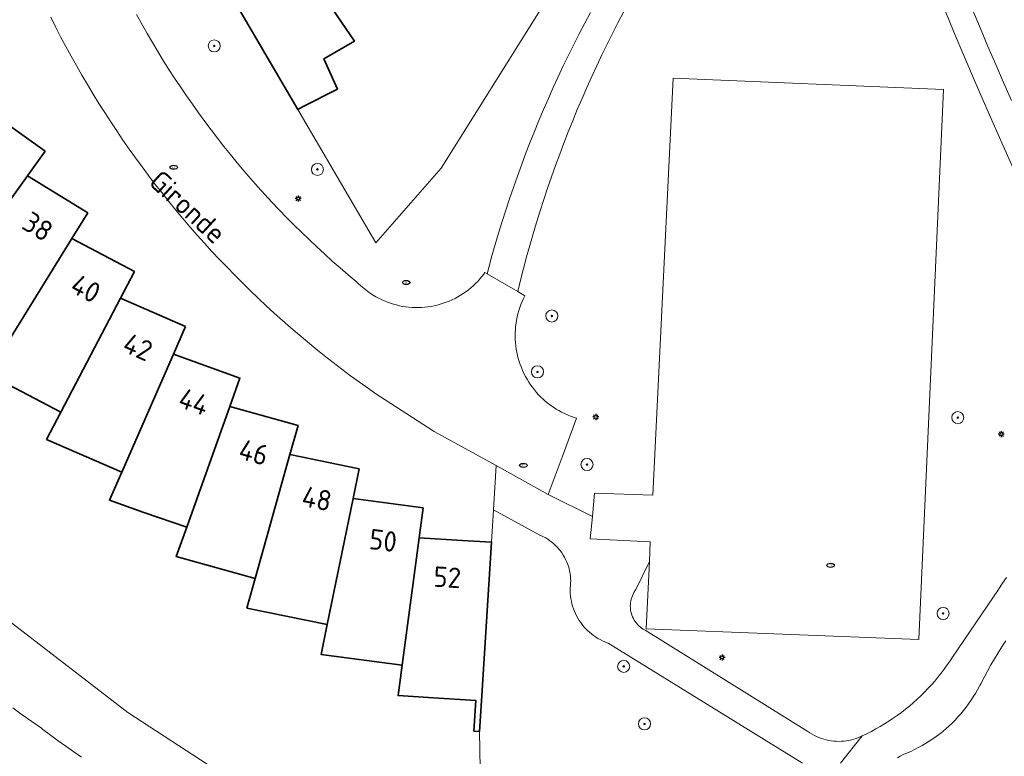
# Model space of a CAD drawing. Header units: metres. Extents: x 152610 to 160096, y 456114 to 462495.
# Tile 561 of 656: x 158316 to 158381, y 460803 to 460852. Entities that reach past the tile are written whole.
import ezdxf
from ezdxf.enums import TextEntityAlignment as Align

# ---------------------------------------------------------------- set-up
doc = ezdxf.new("R2010")
doc.units = ezdxf.units.M
doc.header["$LTSCALE"] = 0.5
doc.layers.get('0').update_dxf_attribs({"linetype": 'CONTINUOUS'})
for name, color, linetype, lineweight in [('B-PV-GR-BOOM-S', 251, 'CONTINUOUS', 25), ('B-PV-GW-TALUD_KRUIN-G', 251, 'CONTINUOUS', 18), ('B-PV-IE-MEUBILAIR-S', 251, 'CONTINUOUS', 25), ('B-PV-OG-BEBOUWING-GV', 6, 'CONTINUOUS', 35), ('B-PV-OG-BEBOUWING-T18', 1, 'CONTINUOUS', 18), ('B-PV-OG-TERREIN_BEGROEID-GV', 251, 'CONTINUOUS', 18), ('B-PV-OG-TOPOGRAFIE-T18', 1, 'CONTINUOUS', 18), ('B-PV-VH-GESLOTENVERHARDING_ASFALT-GV', 251, 'CONTINUOUS', 18), ('B-PV-VH-GESLOTENVERHARDING_BETON-GV', 251, 'CONTINUOUS', 18), ('B-PV-VH-HALFVERHARDING_GRAVEL-GV', 251, 'CONTINUOUS', 18), ('B-PV-VH-OPENVERHARDING_STRAATBAKSTEEN-GV', 251, 'CONTINUOUS', 18)]:
    doc.layers.add(name, color=color, linetype=linetype, lineweight=lineweight)
doc.styles.add('NLCS-ISO', font='NLCS-ISO.ttf')
doc.styles.add('NLCS-ISO-M750-T18', font='NLCS-ISO.ttf', dxfattribs={"height": 1.35})

# ---------------------------------------------------------------- blocks, each defined once
blk = doc.blocks.new('SIE-MEUBILAIR_PAAL_LICHTMAST-SO')
for points in [[(-0.62, 0), (-1, 0)], [(-0.71, 0.71), (-0.44, 0.44)], [(0, 1), (0, 0.62)], [(0.44, 0.44), (0.71, 0.71)], [(1, 0), (0.62, 0)], [(-0.71, -0.71), (-0.44, -0.44)], [(0, -0.62), (0, -1)], [(0.44, -0.44), (0.71, -0.71)]]:
    blk.add_lwpolyline(points)
blk.add_circle((0, 0), 0.5)
blk = doc.blocks.new('SIE-MEUBILAIR_PUT_RIOOLPUT-SO')
blk.add_ellipse((0, 0), major_axis=(1.25, 0), ratio=0.54)
at = {"style": 'NLCS-ISO'}
blk.add_text('ri', height=0.75, dxfattribs=at).set_placement((-0.04, 0.07), align=Align.MIDDLE_CENTER)
blk = doc.blocks.new('SGR-BOOM_GBKN-SO')
at = {"linetype": 'ByBlock', "lineweight": 18}
h = blk.add_hatch(color=0, dxfattribs=at)
h.dxf.hatch_style = 1
edge = h.paths.add_edge_path()
edge.add_arc((0, 0), 0.25, 0, 360)
at = {"color": 0, "linetype": 'ByBlock', "lineweight": 18}
for radius in [2, 0.25]:
    blk.add_circle((0, 0), radius, dxfattribs=at)
at = {"color": 0, "linetype": 'ByBlock', "lineweight": 18, "style": 'NLCS-ISO'}
blk.add_attdef('SOORT', (2.5, 0), '', height=1.5, dxfattribs=at)

msp = doc.modelspace()

# ---------------------------------------------------------------- linework, layer by layer
at = {"layer": 'B-PV-GW-TALUD_KRUIN-G', "flags": 128}
msp.add_lwpolyline([(158319.829, 460802.977), (158319.308, 460803.331), (158318.792, 460803.691), (158318.28, 460804.058), (158317.773, 460804.432), (158317.271, 460804.812), (158317.167, 460804.884), (158316.531, 460805.33), (158315.9, 460805.783), (158315.274, 460806.243)], dxfattribs=at)
at = {"layer": 'B-PV-OG-BEBOUWING-GV', "flags": 128}
for points in [[(158336.76, 460852.083), (158331.944, 460859.128), (158329.481, 460857.689), (158327.81, 460856.71), (158334.153, 460845.868), (158334.462, 460846.051), (158336.775, 460847.215), (158335.874, 460849.221), (158337.903, 460850.41)], [(158317.416, 460843.106), (158313.607, 460845.839), (158308.161, 460839.272), (158306.869, 460837.714), (158311.278, 460834.55), (158316.251, 460841.482)], [(158320.24, 460839.022), (158316.251, 460841.482), (158311.278, 460834.55), (158310.097, 460832.905), (158314.713, 460830.058), (158319.191, 460837.32)], [(158323.344, 460835.145), (158319.191, 460837.32), (158314.713, 460830.058), (158313.651, 460828.335), (158318.457, 460825.818), (158322.417, 460833.374)], [(158326.711, 460831.494), (158322.417, 460833.374), (158318.457, 460825.818), (158317.517, 460824.024), (158322.489, 460821.848), (158325.91, 460829.663)], [(158323.955, 460819.18), (158326.801, 460818.213), (158329.654, 460826.205), (158330.325, 460828.088), (158325.91, 460829.663), (158322.489, 460821.848), (158321.677, 460819.993)], [(158331.331, 460814.801), (158333.63, 460823.017), (158334.169, 460824.942), (158329.654, 460826.205), (158326.801, 460818.213), (158326.106, 460816.264)], [(158338.222, 460822.072), (158333.63, 460823.017), (158331.331, 460814.801), (158330.786, 460812.853), (158336.101, 460811.759), (158337.817, 460820.114), (158337.82, 460820.114)], [(158342.466, 460819.492), (158337.82, 460820.114), (158337.817, 460820.114), (158336.101, 460811.759), (158335.693, 460809.776), (158341.068, 460809.056), (158342.199, 460817.512), (158342.202, 460817.512)], [(158345.045, 460817.335), (158342.202, 460817.512), (158342.199, 460817.512), (158341.068, 460809.056), (158340.8, 460807.05), (158343.144, 460806.9), (158345.957, 460806.724), (158345.829, 460804.703), (158346.188, 460804.68), (158346.316, 460806.702), (158346.98, 460817.21)]]:
    msp.add_lwpolyline(points, close=True, dxfattribs=at)
at = {"layer": 'B-PV-OG-TERREIN_BEGROEID-GV', "flags": 128}
for points in [[(158352.393, 460855.977), (158343.658, 460841.989), (158339.32, 460837.036), (158334.153, 460845.868), (158327.81, 460856.71)], [(158381.557, 460841.989), (158380.886, 460843.477), (158380.222, 460844.967), (158379.566, 460846.462), (158378.916, 460847.959), (158378.275, 460849.459), (158377.64, 460850.963), (158377.013, 460852.469)], [(158378.883, 460852.435), (158379.378, 460851.238), (158379.881, 460850.043), (158380.391, 460848.852), (158380.909, 460847.663), (158381.434, 460846.478)], [(158323.46, 460852.17), (158324.17, 460850.92), (158324.521, 460850.318), (158324.879, 460849.719), (158325.244, 460849.125), (158325.616, 460848.535), (158325.995, 460847.949), (158326.38, 460847.368), (158326.772, 460846.791), (158327.17, 460846.219), (158327.575, 460845.652), (158327.987, 460845.089), (158328.405, 460844.53), (158328.829, 460843.977), (158329.26, 460843.429), (158329.696, 460842.885), (158330.14, 460842.347), (158330.589, 460841.813), (158331.044, 460841.285), (158331.505, 460840.762), (158331.973, 460840.245), (158332.446, 460839.732), (158332.925, 460839.226), (158333.41, 460838.725), (158333.901, 460838.229), (158334.397, 460837.739), (158334.899, 460837.255), (158335.406, 460836.776), (158335.919, 460836.304), (158336.437, 460835.837), (158336.96, 460835.376), (158337.489, 460834.922), (158338.023, 460834.473), (158338.16, 460834.36), (158338.312, 460834.215), (158338.469, 460834.075), (158338.631, 460833.942), (158338.799, 460833.815), (158338.971, 460833.694), (158339.148, 460833.58), (158339.328, 460833.473), (158339.513, 460833.373), (158339.701, 460833.28), (158339.893, 460833.194), (158340.088, 460833.115), (158340.286, 460833.044), (158340.486, 460832.981), (158340.689, 460832.925), (158340.894, 460832.877), (158341.1, 460832.836), (158341.307, 460832.804), (158341.516, 460832.78), (158341.726, 460832.763), (158341.936, 460832.755), (158342.146, 460832.754), (158342.356, 460832.762), (158342.565, 460832.777), (158342.774, 460832.801), (158342.982, 460832.832), (158343.188, 460832.871), (158343.393, 460832.918), (158343.596, 460832.973), (158343.797, 460833.036), (158343.995, 460833.106), (158344.19, 460833.183), (158344.383, 460833.269), (158344.571, 460833.361), (158344.756, 460833.46), (158344.938, 460833.566), (158345.115, 460833.68), (158345.288, 460833.799), (158345.455, 460833.926), (158345.619, 460834.058), (158345.777, 460834.197), (158345.929, 460834.342), (158346.076, 460834.492), (158346.217, 460834.648), (158346.352, 460834.809), (158346.481, 460834.975), (158346.55, 460835.07), (158346.696, 460834.985), (158346.808, 460835.407), (158347.018, 460836.171), (158347.236, 460836.933), (158347.461, 460837.692), (158347.694, 460838.449), (158347.935, 460839.204), (158348.183, 460839.956), (158348.439, 460840.706), (158348.702, 460841.453), (158348.973, 460842.198), (158349.251, 460842.939), (158349.537, 460843.678), (158349.83, 460844.414), (158350.131, 460845.147), (158350.439, 460845.877), (158350.754, 460846.603), (158351.077, 460847.327), (158351.407, 460848.047), (158351.744, 460848.764), (158352.089, 460849.477), (158352.44, 460850.187), (158352.799, 460850.893), (158353.165, 460851.595), (158353.538, 460852.294)], [(158355.733, 460852.331), (158355.365, 460851.627), (158355.003, 460850.919), (158354.649, 460850.208), (158354.301, 460849.493), (158353.961, 460848.775), (158353.629, 460848.053), (158353.303, 460847.328), (158352.985, 460846.6), (158352.674, 460845.868), (158352.371, 460845.133), (158352.075, 460844.396), (158351.786, 460843.655), (158351.505, 460842.912), (158351.231, 460842.166), (158350.965, 460841.417), (158350.707, 460840.666), (158350.456, 460839.911), (158350.212, 460839.155), (158349.977, 460838.396), (158349.749, 460837.635), (158349.528, 460836.871), (158349.316, 460836.105), (158349.111, 460835.338), (158348.913, 460834.568), (158348.728, 460833.813), (158349.2, 460833.54), (158349.105, 460833.348), (158349.017, 460833.153), (158348.937, 460832.955), (158348.863, 460832.754), (158348.798, 460832.55), (158348.74, 460832.344), (158348.69, 460832.136), (158348.648, 460831.926), (158348.613, 460831.715), (158348.587, 460831.503), (158348.568, 460831.29), (158348.558, 460831.076), (158348.555, 460830.862), (158348.561, 460830.648), (158348.574, 460830.435), (158348.595, 460830.222), (158348.625, 460830.01), (158348.662, 460829.799), (158348.707, 460829.59), (158348.76, 460829.383), (158348.821, 460829.177), (158348.889, 460828.975), (158348.965, 460828.775), (158349.048, 460828.577), (158349.138, 460828.383), (158349.236, 460828.193), (158349.341, 460828.007), (158349.452, 460827.824), (158349.571, 460827.646), (158349.696, 460827.472), (158349.827, 460827.303), (158349.965, 460827.139), (158350.108, 460826.981), (158350.258, 460826.828), (158350.413, 460826.68), (158350.573, 460826.539), (158350.739, 460826.403), (158350.909, 460826.274), (158351.085, 460826.151), (158351.264, 460826.035), (158351.448, 460825.926), (158351.636, 460825.824), (158351.828, 460825.729), (158352.023, 460825.641), (158352.221, 460825.56), (158352.422, 460825.487), (158352.626, 460825.421), (158352.63, 460825.42), (158351.675, 460822.856), (158350.75, 460820.37), (158353.673, 460818.908), (158353.821, 460820.451), (158357.671, 460820.338), (158359.024, 460847.958), (158376.928, 460847.2), (158375.292, 460810.772), (158357.238, 460811.482), (158357.454, 460815.936), (158356.559, 460814.082), (158356.489, 460813.984), (158356.426, 460813.883), (158356.37, 460813.777), (158356.32, 460813.667), (158356.278, 460813.555), (158356.244, 460813.44), (158356.218, 460813.323), (158356.199, 460813.204), (158356.189, 460813.085), (158356.186, 460812.965), (158356.191, 460812.845), (158356.205, 460812.726), (158356.226, 460812.608), (158356.255, 460812.491), (158356.292, 460812.377), (158356.336, 460812.265), (158356.388, 460812.157), (158356.446, 460812.052), (158356.512, 460811.952), (158356.584, 460811.856), (158356.662, 460811.765), (158356.746, 460811.68), (158356.836, 460811.6), (158356.931, 460811.527), (158357.03, 460811.459), (158357.134, 460811.399), (158357.167, 460811.382), (158367.946, 460804.668), (158368.086, 460804.574), (158368.23, 460804.487), (158368.378, 460804.407), (158368.529, 460804.334), (158368.684, 460804.268), (158368.842, 460804.21), (158369.002, 460804.159), (158369.165, 460804.116), (158369.33, 460804.081), (158369.496, 460804.053), (158369.663, 460804.034), (158369.831, 460804.022), (158369.999, 460804.019), (158370.167, 460804.023), (158370.335, 460804.036), (158370.502, 460804.056), (158370.668, 460804.084), (158370.832, 460804.121), (158370.995, 460804.165), (158371.155, 460804.216), (158371.312, 460804.275), (158371.467, 460804.342), (158371.549, 460804.381), (158371.853, 460804.526), (158372.154, 460804.679), (158372.451, 460804.839), (158372.744, 460805.006), (158373.032, 460805.179), (158373.317, 460805.359), (158373.598, 460805.547), (158373.874, 460805.74), (158374.145, 460805.94), (158374.411, 460806.147), (158374.672, 460806.36), (158374.929, 460806.579), (158375.18, 460806.804), (158375.425, 460807.035), (158375.665, 460807.272), (158375.9, 460807.514), (158376.128, 460807.762), (158376.351, 460808.015), (158376.567, 460808.273), (158376.778, 460808.537), (158376.982, 460808.805), (158377.179, 460809.078), (158377.37, 460809.356), (158377.535, 460809.607), (158380.573, 460814.071), (158380.608, 460814.127), (158380.85, 460814.507), (158381.099, 460814.882)], [(158367.602, 460802.566), (158354.719, 460810.523), (158354.659, 460810.544), (158354.498, 460810.608), (158354.34, 460810.678), (158354.186, 460810.756), (158354.035, 460810.841), (158353.888, 460810.933), (158353.746, 460811.031), (158353.609, 460811.136), (158353.476, 460811.247), (158353.349, 460811.365), (158353.227, 460811.487), (158353.111, 460811.616), (158353.001, 460811.75), (158352.897, 460811.888), (158352.8, 460812.031), (158352.71, 460812.179), (158352.627, 460812.331), (158352.55, 460812.486), (158352.481, 460812.644), (158352.419, 460812.806), (158352.365, 460812.971), (158352.319, 460813.137), (158352.28, 460813.306), (158352.249, 460813.476), (158352.226, 460813.648), (158352.211, 460813.82), (158352.204, 460813.993), (158352.205, 460814.166), (158352.223, 460814.328), (158352.233, 460814.491), (158352.235, 460814.655), (158352.229, 460814.818), (158352.215, 460814.981), (158352.193, 460815.142), (158352.163, 460815.303), (158352.126, 460815.462), (158352.081, 460815.619), (158352.028, 460815.773), (158351.967, 460815.925), (158351.899, 460816.074), (158351.824, 460816.219), (158351.742, 460816.36), (158351.653, 460816.497), (158351.558, 460816.63), (158351.456, 460816.758), (158351.348, 460816.88), (158351.234, 460816.997), (158351.115, 460817.109), (158350.99, 460817.214), (158350.86, 460817.313), (158350.726, 460817.406), (158350.587, 460817.492), (158350.444, 460817.571), (158350.298, 460817.643), (158350.148, 460817.708), (158350.143, 460817.71), (158347.116, 460819.361), (158346.98, 460817.21), (158346.316, 460806.702), (158346.188, 460804.68), (158346.359, 460796.062)], [(158334.433, 460798.416), (158322.886, 460805.936), (158312.194, 460814.164)], [(158381.053, 460810.675), (158380.797, 460810.282), (158380.548, 460809.886), (158380.306, 460809.485), (158380.071, 460809.08), (158379.842, 460808.67), (158379.621, 460808.258), (158379.407, 460807.841), (158379.342, 460807.712), (158379.326, 460807.68), (158379.193, 460807.436), (158379.054, 460807.195), (158378.908, 460806.958), (158378.755, 460806.726), (158378.595, 460806.498), (158378.429, 460806.274), (158378.257, 460806.056), (158378.078, 460805.843), (158377.894, 460805.635), (158377.703, 460805.432), (158377.507, 460805.234), (158377.305, 460805.043), (158377.098, 460804.858), (158376.885, 460804.678), (158376.668, 460804.505), (158376.445, 460804.338), (158376.218, 460804.177), (158375.986, 460804.023), (158375.75, 460803.876), (158375.51, 460803.735), (158375.266, 460803.602), (158375.018, 460803.476), (158374.767, 460803.356), (158374.512, 460803.245), (158374.254, 460803.14), (158374.069, 460803.037), (158373.887, 460802.927)], [(158319.829, 460802.977), (158319.308, 460803.331), (158318.792, 460803.691), (158318.28, 460804.058), (158317.773, 460804.432), (158317.271, 460804.812), (158317.167, 460804.884), (158316.531, 460805.33), (158315.9, 460805.783), (158315.274, 460806.243)], [(158315.274, 460806.243), (158315.9, 460805.783), (158316.531, 460805.33), (158317.167, 460804.884), (158317.271, 460804.812), (158317.773, 460804.432), (158318.28, 460804.058), (158318.792, 460803.691), (158319.308, 460803.331), (158319.829, 460802.977)]]:
    msp.add_lwpolyline(points, dxfattribs=at)
at = {"layer": 'B-PV-VH-GESLOTENVERHARDING_ASFALT-GV', "flags": 128}
for points in [[(158377.013, 460852.469), (158377.64, 460850.963), (158378.275, 460849.459), (158378.916, 460847.959), (158379.566, 460846.462), (158380.222, 460844.967), (158380.886, 460843.477), (158381.557, 460841.989)], [(158381.434, 460846.478), (158380.909, 460847.663), (158380.391, 460848.852), (158379.881, 460850.043), (158379.378, 460851.238), (158378.883, 460852.435)], [(158353.538, 460852.294), (158353.165, 460851.595), (158352.799, 460850.893), (158352.44, 460850.187), (158352.089, 460849.477), (158351.744, 460848.764), (158351.407, 460848.047), (158351.077, 460847.327), (158350.754, 460846.603), (158350.439, 460845.877), (158350.131, 460845.147), (158349.83, 460844.414), (158349.537, 460843.678), (158349.251, 460842.939), (158348.973, 460842.198), (158348.702, 460841.453), (158348.439, 460840.706), (158348.183, 460839.956), (158347.935, 460839.204), (158347.694, 460838.449), (158347.461, 460837.692), (158347.236, 460836.933), (158347.018, 460836.171), (158346.808, 460835.407), (158346.696, 460834.985), (158348.728, 460833.813), (158348.913, 460834.568), (158349.111, 460835.338), (158349.316, 460836.105), (158349.528, 460836.871), (158349.749, 460837.635), (158349.977, 460838.396), (158350.212, 460839.155), (158350.456, 460839.911), (158350.707, 460840.666), (158350.965, 460841.417), (158351.231, 460842.166), (158351.505, 460842.912), (158351.786, 460843.655), (158352.075, 460844.396), (158352.371, 460845.133), (158352.674, 460845.868), (158352.985, 460846.6), (158353.303, 460847.328), (158353.629, 460848.053), (158353.961, 460848.775), (158354.301, 460849.493), (158354.649, 460850.208), (158355.003, 460850.919), (158355.365, 460851.627), (158355.733, 460852.331)]]:
    msp.add_lwpolyline(points, dxfattribs=at)
at = {"layer": 'B-PV-VH-GESLOTENVERHARDING_BETON-GV', "flags": 128}
msp.add_lwpolyline([(158376.928, 460847.2), (158359.024, 460847.958), (158357.671, 460820.338), (158353.821, 460820.451), (158353.673, 460818.908), (158353.535, 460817.434), (158357.5, 460817.237), (158357.454, 460815.936), (158357.238, 460811.482), (158375.292, 460810.772)], close=True, dxfattribs=at)
at = {"layer": 'B-PV-VH-HALFVERHARDING_GRAVEL-GV', "flags": 128}
for points in [[(158370.114, 460802.565), (158371.549, 460804.381), (158371.467, 460804.342), (158371.312, 460804.275), (158371.155, 460804.216), (158370.995, 460804.165), (158370.832, 460804.121), (158370.668, 460804.084), (158370.502, 460804.056), (158370.335, 460804.036), (158370.167, 460804.023), (158369.999, 460804.019), (158369.831, 460804.022), (158369.663, 460804.034), (158369.496, 460804.053), (158369.33, 460804.081), (158369.165, 460804.116), (158369.002, 460804.159), (158368.842, 460804.21), (158368.684, 460804.268), (158368.529, 460804.334), (158368.378, 460804.407), (158368.23, 460804.487), (158368.086, 460804.574), (158367.946, 460804.668), (158357.167, 460811.382), (158357.134, 460811.399), (158357.03, 460811.459), (158356.931, 460811.527), (158356.836, 460811.6), (158356.746, 460811.68), (158356.662, 460811.765), (158356.584, 460811.856), (158356.512, 460811.952), (158356.446, 460812.052), (158356.388, 460812.157), (158356.336, 460812.265), (158356.292, 460812.377), (158356.255, 460812.491), (158356.226, 460812.608), (158356.205, 460812.726), (158356.191, 460812.845), (158356.186, 460812.965), (158356.189, 460813.085), (158356.199, 460813.204), (158356.218, 460813.323), (158356.244, 460813.44), (158356.278, 460813.555), (158356.32, 460813.667), (158356.37, 460813.777), (158356.426, 460813.883), (158356.489, 460813.984), (158356.559, 460814.082), (158357.454, 460815.936), (158357.5, 460817.237), (158353.535, 460817.434), (158353.673, 460818.908), (158350.75, 460820.37), (158347.301, 460822.299), (158347.116, 460819.361), (158350.143, 460817.71), (158350.148, 460817.708), (158350.298, 460817.643), (158350.444, 460817.571), (158350.587, 460817.492), (158350.726, 460817.406), (158350.86, 460817.313), (158350.99, 460817.214), (158351.115, 460817.109), (158351.234, 460816.997), (158351.348, 460816.88), (158351.456, 460816.758), (158351.558, 460816.63), (158351.653, 460816.497), (158351.742, 460816.36), (158351.824, 460816.219), (158351.899, 460816.074), (158351.967, 460815.925), (158352.028, 460815.773), (158352.081, 460815.619), (158352.126, 460815.462), (158352.163, 460815.303), (158352.193, 460815.142), (158352.215, 460814.981), (158352.229, 460814.818), (158352.235, 460814.655), (158352.233, 460814.491), (158352.223, 460814.328), (158352.205, 460814.166), (158352.204, 460813.993), (158352.211, 460813.82), (158352.226, 460813.648), (158352.249, 460813.476), (158352.28, 460813.306), (158352.319, 460813.137), (158352.365, 460812.971), (158352.419, 460812.806), (158352.481, 460812.644), (158352.55, 460812.486), (158352.627, 460812.331), (158352.71, 460812.179), (158352.8, 460812.031), (158352.897, 460811.888), (158353.001, 460811.75), (158353.111, 460811.616), (158353.227, 460811.487), (158353.349, 460811.365), (158353.476, 460811.247), (158353.609, 460811.136), (158353.746, 460811.031), (158353.888, 460810.933), (158354.035, 460810.841), (158354.186, 460810.756), (158354.34, 460810.678), (158354.498, 460810.608), (158354.659, 460810.544), (158354.719, 460810.523), (158367.602, 460802.566)], [(158381.099, 460814.882), (158380.85, 460814.507), (158380.608, 460814.127), (158380.573, 460814.071), (158377.535, 460809.607), (158377.37, 460809.356), (158377.179, 460809.078), (158376.982, 460808.805), (158376.778, 460808.537), (158376.567, 460808.273), (158376.351, 460808.015), (158376.128, 460807.762), (158375.9, 460807.514), (158375.665, 460807.272), (158375.425, 460807.035), (158375.18, 460806.804), (158374.929, 460806.579), (158374.672, 460806.36), (158374.411, 460806.147), (158374.145, 460805.94), (158373.874, 460805.74), (158373.598, 460805.547), (158373.317, 460805.359), (158373.032, 460805.179), (158372.744, 460805.006), (158372.451, 460804.839), (158372.154, 460804.679), (158371.853, 460804.526), (158371.549, 460804.381), (158370.114, 460802.565)], [(158373.887, 460802.927), (158374.069, 460803.037), (158374.254, 460803.14), (158374.512, 460803.245), (158374.767, 460803.356), (158375.018, 460803.476), (158375.266, 460803.602), (158375.51, 460803.735), (158375.75, 460803.876), (158375.986, 460804.023), (158376.218, 460804.177), (158376.445, 460804.338), (158376.668, 460804.505), (158376.885, 460804.678), (158377.098, 460804.858), (158377.305, 460805.043), (158377.507, 460805.234), (158377.703, 460805.432), (158377.894, 460805.635), (158378.078, 460805.843), (158378.257, 460806.056), (158378.429, 460806.274), (158378.595, 460806.498), (158378.755, 460806.726), (158378.908, 460806.958), (158379.054, 460807.195), (158379.193, 460807.436), (158379.326, 460807.68), (158379.342, 460807.712), (158379.407, 460807.841), (158379.621, 460808.258), (158379.842, 460808.67), (158380.071, 460809.08), (158380.306, 460809.485), (158380.548, 460809.886), (158380.797, 460810.282), (158381.053, 460810.675)]]:
    msp.add_lwpolyline(points, dxfattribs=at)
at = {"layer": 'B-PV-VH-OPENVERHARDING_STRAATBAKSTEEN-GV', "flags": 128}
msp.add_lwpolyline([(158317.785, 460851.991), (158318.111, 460851.341), (158318.444, 460850.696), (158318.785, 460850.053), (158319.133, 460849.415), (158319.487, 460848.78), (158319.848, 460848.15), (158320.217, 460847.523), (158320.592, 460846.9), (158320.974, 460846.282), (158321.363, 460845.668), (158321.759, 460845.058), (158322.161, 460844.453), (158322.57, 460843.852), (158322.986, 460843.255), (158323.408, 460842.663), (158323.836, 460842.076), (158324.271, 460841.494), (158324.712, 460840.916), (158325.16, 460840.344), (158325.614, 460839.776), (158326.074, 460839.213), (158326.541, 460838.656), (158327.013, 460838.103), (158327.492, 460837.556), (158327.976, 460837.014), (158328.467, 460836.477), (158328.963, 460835.946), (158329.465, 460835.421), (158329.973, 460834.901), (158330.487, 460834.386), (158331.006, 460833.878), (158331.531, 460833.375), (158332.061, 460832.878), (158332.597, 460832.386), (158333.138, 460831.901), (158333.684, 460831.421), (158334.236, 460830.948), (158334.793, 460830.481), (158335.355, 460830.02), (158335.922, 460829.565), (158336.494, 460829.116), (158337.07, 460828.674), (158337.652, 460828.238), (158338.238, 460827.808), (158338.83, 460827.385), (158339.252, 460827.089), (158343.191, 460824.551), (158347.301, 460822.299), (158350.75, 460820.37), (158351.675, 460822.856), (158352.63, 460825.42), (158352.626, 460825.421), (158352.422, 460825.487), (158352.221, 460825.56), (158352.023, 460825.641), (158351.828, 460825.729), (158351.636, 460825.824), (158351.448, 460825.926), (158351.264, 460826.035), (158351.085, 460826.151), (158350.909, 460826.274), (158350.739, 460826.403), (158350.573, 460826.539), (158350.413, 460826.68), (158350.258, 460826.828), (158350.108, 460826.981), (158349.965, 460827.139), (158349.827, 460827.303), (158349.696, 460827.472), (158349.571, 460827.646), (158349.452, 460827.824), (158349.341, 460828.007), (158349.236, 460828.193), (158349.138, 460828.383), (158349.048, 460828.577), (158348.965, 460828.775), (158348.889, 460828.975), (158348.821, 460829.177), (158348.76, 460829.383), (158348.707, 460829.59), (158348.662, 460829.799), (158348.625, 460830.01), (158348.595, 460830.222), (158348.574, 460830.435), (158348.561, 460830.648), (158348.555, 460830.862), (158348.558, 460831.076), (158348.568, 460831.29), (158348.587, 460831.503), (158348.613, 460831.715), (158348.648, 460831.926), (158348.69, 460832.136), (158348.74, 460832.344), (158348.798, 460832.55), (158348.863, 460832.754), (158348.937, 460832.955), (158349.017, 460833.153), (158349.105, 460833.348), (158349.2, 460833.54), (158348.728, 460833.813), (158346.696, 460834.985), (158346.55, 460835.07), (158346.481, 460834.975), (158346.352, 460834.809), (158346.217, 460834.648), (158346.076, 460834.492), (158345.929, 460834.342), (158345.777, 460834.197), (158345.619, 460834.058), (158345.455, 460833.926), (158345.288, 460833.799), (158345.115, 460833.68), (158344.938, 460833.566), (158344.756, 460833.46), (158344.571, 460833.361), (158344.383, 460833.269), (158344.19, 460833.183), (158343.995, 460833.106), (158343.797, 460833.036), (158343.596, 460832.973), (158343.393, 460832.918), (158343.188, 460832.871), (158342.982, 460832.832), (158342.774, 460832.801), (158342.565, 460832.777), (158342.356, 460832.762), (158342.146, 460832.754), (158341.936, 460832.755), (158341.726, 460832.763), (158341.516, 460832.78), (158341.307, 460832.804), (158341.1, 460832.836), (158340.894, 460832.877), (158340.689, 460832.925), (158340.486, 460832.981), (158340.286, 460833.044), (158340.088, 460833.115), (158339.893, 460833.194), (158339.701, 460833.28), (158339.513, 460833.373), (158339.328, 460833.473), (158339.148, 460833.58), (158338.971, 460833.694), (158338.799, 460833.815), (158338.631, 460833.942), (158338.469, 460834.075), (158338.312, 460834.215), (158338.16, 460834.36), (158338.023, 460834.473), (158337.489, 460834.922), (158336.96, 460835.376), (158336.437, 460835.837), (158335.919, 460836.304), (158335.406, 460836.776), (158334.899, 460837.255), (158334.397, 460837.739), (158333.901, 460838.229), (158333.41, 460838.725), (158332.925, 460839.226), (158332.446, 460839.732), (158331.973, 460840.245), (158331.505, 460840.762), (158331.044, 460841.285), (158330.589, 460841.813), (158330.14, 460842.347), (158329.696, 460842.885), (158329.26, 460843.429), (158328.829, 460843.977), (158328.405, 460844.53), (158327.987, 460845.089), (158327.575, 460845.652), (158327.17, 460846.219), (158326.772, 460846.791), (158326.38, 460847.368), (158325.995, 460847.949), (158325.616, 460848.535), (158325.244, 460849.125), (158324.879, 460849.719), (158324.521, 460850.318), (158324.17, 460850.92), (158323.46, 460852.17)], dxfattribs=at)

# ---------------------------------------------------------------- block references
at = {"layer": 'B-PV-GR-BOOM-S', "xscale": 0.2, "yscale": 0.2, "zscale": 0.2}
for p in [(158328.619, 460850.087), (158335.454, 460841.906), (158350.988, 460832.198), (158350.035, 460828.494), (158377.879, 460825.464), (158353.316, 460822.356), (158376.906, 460812.492), (158355.747, 460808.988), (158357.123, 460805.178)]:
    msp.add_blockref('SGR-BOOM_GBKN-SO', p, dxfattribs=at)
at = {"layer": 'B-PV-IE-MEUBILAIR-S', "xscale": 0.2, "yscale": 0.2, "zscale": 0.2}
for name, p in [('SIE-MEUBILAIR_PUT_RIOOLPUT-SO', (158325.94, 460842.05)), ('SIE-MEUBILAIR_PAAL_LICHTMAST-SO', (158334.183, 460839.976)), ('SIE-MEUBILAIR_PUT_RIOOLPUT-SO', (158341.344, 460834.413)), ('SIE-MEUBILAIR_PAAL_LICHTMAST-SO', (158353.893, 460825.506)), ('SIE-MEUBILAIR_PAAL_LICHTMAST-SO', (158380.762, 460824.373)), ('SIE-MEUBILAIR_PUT_RIOOLPUT-SO', (158349.1, 460822.3)), ('SIE-MEUBILAIR_PUT_RIOOLPUT-SO', (158369.451, 460815.68)), ('SIE-MEUBILAIR_PAAL_LICHTMAST-SO', (158362.263, 460809.576))]:
    msp.add_blockref(name, p, dxfattribs=at)

# ---------------------------------------------------------------- texts
at = {"layer": 'B-PV-OG-BEBOUWING-T18', "style": 'NLCS-ISO-M750-T18'}
for s, rotation, p in [('38', 328.3, (158316.933, 460838.124)), ('40', 332.4, (158320.107, 460834.018)), ('42', 336.3, (158323.561, 460830.144)), ('44', 340.3, (158327.277, 460826.521)), ('46', 344.4, (158331.238, 460823.166)), ('48', 348.4, (158335.422, 460820.096)), ('50', 352.4, (158339.811, 460817.325)), ('52', 356.4, (158344.061, 460814.889))]:
    msp.add_text(s, height=1.35, rotation=rotation, dxfattribs=at).set_placement(p, align=Align.MIDDLE)
at = {"layer": 'B-PV-OG-TOPOGRAFIE-T18', "style": 'NLCS-ISO-M750-T18'}
msp.add_text('Gironde', height=1.35, rotation=317.3, dxfattribs=at).set_placement((158326.88, 460839.421), align=Align.MIDDLE)

doc.saveas('drawing.dxf')
